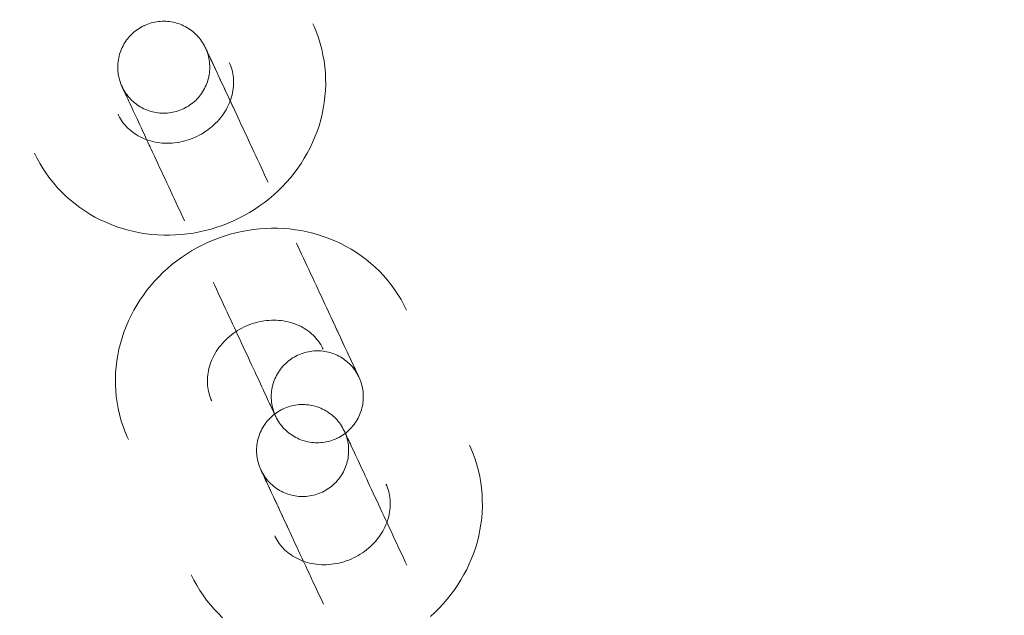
# Model space of a CAD drawing. Header units: millimetres. Extents: x -188930 to 271134, y -158090 to 283816.
# Tile 533 of 610: x 50855 to 50919, y 74468 to 74507. Entities that reach past the tile are written whole.
import ezdxf

# ---------------------------------------------------------------- set-up
doc = ezdxf.new("R2010")
doc.units = ezdxf.units.MM
doc.linetypes.add('AA_PRZERYWANA', pattern=[4, 3, -1])
doc.layers.add('A-DETL-1', color=5, linetype='AA_PRZERYWANA', lineweight=25)
doc.layers.add('I-FURN', color=30, linetype='Continuous', lineweight=9)

# ---------------------------------------------------------------- blocks, each defined once
blk = doc.blocks.new('LARSLAJ_hamak - LARSLAJ_hamak-V32-PZT-dwg')
at = {"layer": 'I-FURN', "flags": 128}
for points in [[(-292.658, 10.102), (-293.046, 10.093), (-293.434, 10.068), (-293.821, 10.026), (-294.205, 9.968), (-294.586, 9.893), (-294.964, 9.801), (-295.338, 9.694), (-295.706, 9.571), (-296.07, 9.432)], [(-301.704, -2.879), (-301.586, -3.251), (-301.455, -3.619), (-301.309, -3.981), (-301.15, -4.337), (-300.978, -4.687), (-300.792, -5.031), (-300.593, -5.366), (-300.382, -5.694), (-300.158, -6.012), (-299.922, -6.322), (-299.674, -6.622), (-299.414, -6.913), (-299.143, -7.192), (-298.861, -7.46), (-298.568, -7.717), (-298.266, -7.961), (-297.953, -8.193), (-297.632, -8.412), (-297.301, -8.617), (-296.963, -8.808), (-296.616, -8.985), (-296.263, -9.147), (-295.903, -9.294), (-295.537, -9.426), (-295.166, -9.542), (-294.791, -9.642), (-294.411, -9.726), (-294.028, -9.793), (-293.643, -9.844), (-293.256, -9.878), (-292.867, -9.896), (-292.659, -9.898)], [(-282.943, -9.899), (-282.554, -9.891), (-282.166, -9.866), (-281.78, -9.824), (-281.396, -9.765), (-281.014, -9.69), (-280.636, -9.599), (-280.263, -9.492), (-279.894, -9.368), (-279.531, -9.229), (-279.174, -9.075), (-278.824, -8.906), (-278.481, -8.723), (-278.146, -8.525), (-277.82, -8.314), (-277.502, -8.089), (-277.194, -7.851), (-276.896, -7.601), (-276.608, -7.339), (-276.331, -7.066), (-276.065, -6.781), (-275.811, -6.487), (-275.568, -6.182), (-275.338, -5.868), (-275.119, -5.545), (-274.914, -5.214), (-274.721, -4.875), (-274.542, -4.528), (-274.375, -4.175), (-274.223, -3.816), (-274.084, -3.451), (-273.958, -3.081), (-273.847, -2.707), (-273.75, -2.328), (-273.667, -1.947), (-273.598, -1.562), (-273.544, -1.175), (-273.504, -0.786), (-273.478, -0.396), (-273.467, -0.005), (-273.47, 0.386), (-273.488, 0.777), (-273.52, 1.166), (-273.567, 1.554), (-273.628, 1.941), (-273.703, 2.324), (-273.793, 2.704), (-273.897, 3.081), (-274.014, 3.453), (-274.146, 3.821), (-274.291, 4.183), (-274.45, 4.54), (-274.623, 4.89), (-274.808, 5.233), (-275.007, 5.568), (-275.218, 5.896), (-275.442, 6.215), (-275.678, 6.525), (-275.927, 6.825), (-276.186, 7.115), (-276.458, 7.394), (-276.74, 7.663), (-277.032, 7.919), (-277.335, 8.163), (-277.647, 8.395), (-277.969, 8.614), (-278.299, 8.819), (-278.638, 9.01), (-278.984, 9.187), (-279.337, 9.349), (-279.697, 9.497), (-280.063, 9.628), (-280.434, 9.744), (-280.81, 9.844), (-281.189, 9.928), (-281.572, 9.996), (-281.957, 10.047), (-282.345, 10.081), (-282.733, 10.098), (-282.942, 10.101)], [(-263.42, 7.754), (-263.809, 7.745), (-264.197, 7.72), (-264.583, 7.678), (-264.967, 7.62), (-265.349, 7.545), (-265.727, 7.453), (-266.1, 7.346), (-266.469, 7.223), (-266.832, 7.084), (-267.189, 6.93), (-267.539, 6.761), (-267.882, 6.577), (-268.217, 6.38), (-268.543, 6.168), (-268.861, 5.943), (-269.169, 5.706), (-269.467, 5.456), (-269.755, 5.194), (-270.032, 4.92), (-270.298, 4.636), (-270.552, 4.341), (-270.795, 4.036), (-271.025, 3.722), (-271.243, 3.399), (-271.449, 3.068), (-271.642, 2.729), (-271.821, 2.383), (-271.988, 2.03), (-272.14, 1.671), (-272.279, 1.306), (-272.405, 0.936), (-272.516, 0.561), (-272.613, 0.183), (-272.696, -0.199), (-272.765, -0.584), (-272.819, -0.971), (-272.859, -1.36), (-272.885, -1.75), (-272.896, -2.141), (-272.893, -2.532), (-272.875, -2.922), (-272.843, -3.312), (-272.796, -3.7), (-272.735, -4.086), (-272.66, -4.47), (-272.57, -4.85), (-272.466, -5.227), (-272.349, -5.599), (-272.217, -5.967), (-272.072, -6.329), (-271.913, -6.685), (-271.74, -7.035), (-271.555, -7.378), (-271.356, -7.714), (-271.145, -8.041), (-270.921, -8.36), (-270.684, -8.67), (-270.436, -8.97), (-270.177, -9.26), (-269.905, -9.54), (-269.623, -9.808), (-269.331, -10.065), (-269.028, -10.309), (-268.716, -10.541), (-268.394, -10.759), (-268.064, -10.965), (-267.725, -11.156), (-267.379, -11.333), (-267.026, -11.495), (-266.666, -11.642), (-266.3, -11.774), (-265.929, -11.89), (-265.553, -11.99), (-265.174, -12.074), (-264.791, -12.141), (-264.406, -12.192), (-264.018, -12.226), (-263.63, -12.244), (-263.421, -12.246)], [(-292.658, -3.898), (-292.787, -3.895), (-292.916, -3.887), (-293.045, -3.873), (-293.174, -3.853), (-293.302, -3.828), (-293.43, -3.797), (-293.557, -3.761), (-293.684, -3.718), (-293.809, -3.671), (-293.933, -3.617), (-294.056, -3.558), (-294.177, -3.493), (-294.297, -3.422), (-294.415, -3.345), (-294.531, -3.263), (-294.645, -3.175), (-294.756, -3.082), (-294.864, -2.983), (-294.97, -2.879), (-295.072, -2.77), (-295.171, -2.655), (-295.267, -2.535), (-295.358, -2.411), (-295.445, -2.282), (-295.528, -2.148), (-295.607, -2.01), (-295.68, -1.868), (-295.749, -1.721), (-295.813, -1.572), (-295.871, -1.419), (-295.924, -1.263), (-295.971, -1.104), (-296.012, -0.943), (-296.048, -0.78), (-296.077, -0.615), (-296.101, -0.448), (-296.118, -0.281), (-296.129, -0.112), (-296.134, 0.057), (-296.132, 0.226), (-296.125, 0.394), (-296.111, 0.562), (-296.091, 0.729), (-296.064, 0.895), (-296.032, 1.06), (-295.994, 1.222), (-295.95, 1.382), (-295.9, 1.539), (-295.845, 1.694), (-295.784, 1.845), (-295.718, 1.993), (-295.647, 2.138), (-295.571, 2.278), (-295.49, 2.414), (-295.405, 2.546), (-295.316, 2.673), (-295.223, 2.795), (-295.126, 2.913), (-295.025, 3.025), (-294.921, 3.132), (-294.814, 3.234), (-294.705, 3.33), (-294.592, 3.42), (-294.477, 3.506), (-294.361, 3.585), (-294.242, 3.659), (-294.121, 3.727), (-293.999, 3.789), (-293.875, 3.846), (-293.751, 3.897), (-293.625, 3.942), (-293.498, 3.982), (-293.371, 4.016), (-293.243, 4.044), (-293.114, 4.067), (-292.985, 4.084), (-292.856, 4.095), (-292.727, 4.101), (-292.658, 4.102)], [(-282.943, 4.101), (-282.813, 4.098), (-282.684, 4.089), (-282.555, 4.075), (-282.426, 4.056), (-282.298, 4.031), (-282.17, 4), (-282.043, 3.963), (-281.917, 3.921), (-281.792, 3.873), (-281.667, 3.819), (-281.544, 3.76), (-281.423, 3.695), (-281.303, 3.624), (-281.185, 3.548), (-281.069, 3.466), (-280.956, 3.378), (-280.844, 3.285), (-280.736, 3.186), (-280.63, 3.082), (-280.528, 2.972), (-280.429, 2.858), (-280.334, 2.738), (-280.242, 2.613), (-280.155, 2.484), (-280.072, 2.35), (-279.994, 2.212), (-279.92, 2.07), (-279.851, 1.924), (-279.788, 1.774), (-279.729, 1.621), (-279.677, 1.465), (-279.629, 1.307), (-279.588, 1.146), (-279.553, 0.982), (-279.523, 0.817), (-279.5, 0.651), (-279.482, 0.483), (-279.471, 0.315), (-279.467, 0.146), (-279.468, -0.023), (-279.476, -0.192), (-279.49, -0.36), (-279.51, -0.527), (-279.536, -0.693), (-279.568, -0.857), (-279.607, -1.019), (-279.651, -1.18), (-279.7, -1.337), (-279.756, -1.492), (-279.817, -1.643), (-279.883, -1.791), (-279.954, -1.935), (-280.03, -2.076), (-280.11, -2.212), (-280.195, -2.343), (-280.284, -2.471), (-280.378, -2.593), (-280.475, -2.71), (-280.575, -2.822), (-280.679, -2.929), (-280.786, -3.031), (-280.896, -3.127), (-281.008, -3.218), (-281.123, -3.303), (-281.24, -3.383), (-281.359, -3.456), (-281.479, -3.525), (-281.601, -3.587), (-281.725, -3.644), (-281.85, -3.695), (-281.975, -3.74), (-282.102, -3.78), (-282.23, -3.813), (-282.358, -3.842), (-282.486, -3.864), (-282.615, -3.881), (-282.744, -3.893), (-282.873, -3.899), (-282.943, -3.899)], [(-288.386, 3.102), (-288.403, 3.102), (-288.431, 3.102), (-288.47, 3.102), (-288.52, 3.102), (-288.581, 3.102), (-288.653, 3.102), (-288.736, 3.102), (-288.829, 3.102), (-288.933, 3.102), (-289.047, 3.102), (-289.172, 3.102), (-289.306, 3.102), (-289.45, 3.102), (-289.603, 3.102), (-289.766, 3.102), (-289.938, 3.102), (-290.118, 3.102), (-290.307, 3.102), (-290.504, 3.102), (-290.708, 3.102), (-290.921, 3.102), (-291.14, 3.102), (-291.366, 3.102), (-291.599, 3.102), (-291.837, 3.102), (-292.081, 3.102), (-292.331, 3.102), (-292.585, 3.102), (-292.844, 3.102), (-293.107, 3.102), (-293.374, 3.102), (-293.643, 3.102), (-293.916, 3.102), (-294.191, 3.102), (-294.468, 3.102), (-294.746, 3.102), (-295.025, 3.102), (-295.305, 3.102), (-295.585, 3.102), (-295.865, 3.102), (-296.144, 3.102), (-296.421, 3.102), (-296.697, 3.102), (-296.971, 3.102), (-297.242, 3.102), (-297.511, 3.102), (-297.776, 3.102), (-298.037, 3.103)], [(-292.724, 3.103), (-292.468, 3.102), (-292.215, 3.102), (-291.968, 3.102), (-291.727, 3.102), (-291.491, 3.102), (-291.261, 3.102), (-291.038, 3.102), (-290.822, 3.102), (-290.613, 3.102), (-290.412, 3.102), (-290.219, 3.102), (-290.034, 3.102), (-289.857, 3.102), (-289.69, 3.102), (-289.531, 3.102), (-289.382, 3.102), (-289.243, 3.102), (-289.113, 3.102), (-288.994, 3.102), (-288.884, 3.102), (-288.785, 3.102), (-288.697, 3.102), (-288.619, 3.102), (-288.552, 3.102), (-288.496, 3.102), (-288.451, 3.102), (-288.417, 3.102), (-288.394, 3.102)], [(-291.381, 0.102), (-291.378, 0.222), (-291.371, 0.342), (-291.359, 0.461), (-291.343, 0.58), (-291.321, 0.698), (-291.295, 0.815), (-291.264, 0.931), (-291.229, 1.046), (-291.188, 1.159), (-291.144, 1.27), (-291.095, 1.38), (-291.042, 1.487), (-290.984, 1.593), (-290.923, 1.696), (-290.857, 1.796), (-290.787, 1.894), (-290.713, 1.988), (-290.636, 2.08), (-290.555, 2.169), (-290.471, 2.254), (-290.383, 2.336), (-290.292, 2.414), (-290.198, 2.489), (-290.101, 2.56), (-290.002, 2.626), (-289.899, 2.689), (-289.795, 2.748), (-289.688, 2.802), (-289.579, 2.852), (-289.468, 2.898), (-289.355, 2.939), (-289.241, 2.976), (-289.125, 3.008), (-289.008, 3.035), (-288.891, 3.058), (-288.772, 3.076), (-288.653, 3.09), (-288.533, 3.098), (-288.413, 3.102), (-288.381, 3.102)], [(-288.381, 3.102), (-288.261, 3.099), (-288.141, 3.092), (-288.021, 3.08), (-287.903, 3.063), (-287.785, 3.042), (-287.668, 3.016), (-287.552, 2.985), (-287.437, 2.949), (-287.324, 2.909), (-287.212, 2.865), (-287.103, 2.816), (-286.995, 2.763), (-286.89, 2.705), (-286.787, 2.643), (-286.687, 2.578), (-286.589, 2.508), (-286.494, 2.434), (-286.403, 2.357), (-286.314, 2.276), (-286.229, 2.192), (-286.147, 2.104), (-286.069, 2.013), (-285.994, 1.919), (-285.923, 1.822), (-285.856, 1.723), (-285.794, 1.62), (-285.735, 1.516), (-285.68, 1.409), (-285.63, 1.3), (-285.585, 1.189), (-285.543, 1.076), (-285.507, 0.962), (-285.475, 0.846), (-285.447, 0.729), (-285.425, 0.611), (-285.406, 0.493), (-285.393, 0.374), (-285.385, 0.254), (-285.381, 0.134), (-285.381, 0.102)], [(-263.42, -6.246), (-263.55, -6.243), (-263.679, -6.235), (-263.808, -6.221), (-263.937, -6.201), (-264.065, -6.176), (-264.193, -6.145), (-264.32, -6.109), (-264.446, -6.066), (-264.571, -6.018), (-264.696, -5.965), (-264.818, -5.906), (-264.94, -5.84), (-265.06, -5.77), (-265.178, -5.693), (-265.294, -5.611), (-265.407, -5.523), (-265.518, -5.43), (-265.627, -5.331), (-265.732, -5.227), (-265.835, -5.118), (-265.934, -5.003), (-266.029, -4.883), (-266.121, -4.759), (-266.208, -4.629), (-266.291, -4.496), (-266.369, -4.358), (-266.443, -4.215), (-266.512, -4.069), (-266.575, -3.92), (-266.634, -3.767), (-266.686, -3.611), (-266.734, -3.452), (-266.775, -3.291), (-266.81, -3.128), (-266.84, -2.963), (-266.863, -2.796), (-266.881, -2.629), (-266.892, -2.46), (-266.896, -2.291), (-266.895, -2.122), (-266.887, -1.954), (-266.873, -1.786), (-266.853, -1.618), (-266.827, -1.453), (-266.795, -1.288), (-266.756, -1.126), (-266.712, -0.966), (-266.663, -0.809), (-266.607, -0.654), (-266.546, -0.502), (-266.48, -0.355), (-266.409, -0.21), (-266.333, -0.07), (-266.253, 0.066), (-266.168, 0.198), (-266.078, 0.325), (-265.985, 0.447), (-265.888, 0.565), (-265.788, 0.677), (-265.684, 0.784), (-265.577, 0.886), (-265.467, 0.982), (-265.355, 1.073), (-265.24, 1.158), (-265.123, 1.237), (-265.004, 1.311), (-264.884, 1.379), (-264.761, 1.441), (-264.638, 1.498), (-264.513, 1.549), (-264.387, 1.594), (-264.261, 1.634), (-264.133, 1.668), (-264.005, 1.696), (-263.877, 1.719), (-263.748, 1.736), (-263.619, 1.747), (-263.49, 1.753), (-263.42, 1.754)], [(-288.607, -2.243), (-288.605, -2.123), (-288.598, -2.004), (-288.586, -1.884), (-288.569, -1.765), (-288.548, -1.647), (-288.521, -1.53), (-288.49, -1.414), (-288.455, -1.3), (-288.415, -1.187), (-288.37, -1.075), (-288.322, -0.966), (-288.268, -0.858), (-288.211, -0.753), (-288.149, -0.65), (-288.083, -0.549), (-288.014, -0.452), (-287.94, -0.357), (-287.863, -0.265), (-287.782, -0.177), (-287.697, -0.091), (-287.61, -0.01), (-287.519, 0.069), (-287.425, 0.143), (-287.328, 0.214), (-287.228, 0.281), (-287.126, 0.344), (-287.021, 0.402), (-286.914, 0.457), (-286.805, 0.507), (-286.694, 0.553), (-286.582, 0.594), (-286.467, 0.63), (-286.352, 0.663), (-286.235, 0.69), (-286.117, 0.713), (-285.998, 0.731), (-285.879, 0.744), (-285.759, 0.752), (-285.64, 0.756), (-285.607, 0.756)], [(-285.607, 0.756), (-285.487, 0.754), (-285.367, 0.747), (-285.248, 0.735), (-285.129, 0.718), (-285.011, 0.696), (-284.894, 0.67), (-284.778, 0.639), (-284.663, 0.604), (-284.55, 0.564), (-284.439, 0.519), (-284.329, 0.47), (-284.222, 0.417), (-284.117, 0.36), (-284.014, 0.298), (-283.913, 0.232), (-283.816, 0.162), (-283.721, 0.089), (-283.629, 0.012), (-283.54, -0.069), (-283.455, -0.154), (-283.373, -0.241), (-283.295, -0.332), (-283.22, -0.426), (-283.15, -0.523), (-283.083, -0.623), (-283.02, -0.725), (-282.961, -0.83), (-282.907, -0.937), (-282.857, -1.046), (-282.811, -1.157), (-282.77, -1.27), (-282.733, -1.384), (-282.701, -1.499), (-282.674, -1.616), (-282.651, -1.734), (-282.633, -1.853), (-282.62, -1.972), (-282.611, -2.092), (-282.608, -2.212), (-282.607, -2.244)], [(-275.951, 0.756), (-276.212, 0.756), (-276.477, 0.756), (-276.745, 0.756), (-277.017, 0.756), (-277.291, 0.756), (-277.567, 0.756), (-277.844, 0.756), (-278.123, 0.756), (-278.403, 0.756), (-278.683, 0.756), (-278.963, 0.756), (-279.242, 0.756), (-279.52, 0.756), (-279.797, 0.756), (-280.072, 0.756), (-280.344, 0.756), (-280.614, 0.756), (-280.881, 0.756), (-281.144, 0.756), (-281.402, 0.756), (-281.657, 0.756), (-281.906, 0.756), (-282.151, 0.756), (-282.389, 0.756), (-282.622, 0.756), (-282.848, 0.756), (-283.067, 0.756), (-283.279, 0.756), (-283.484, 0.756), (-283.681, 0.756), (-283.87, 0.756), (-284.05, 0.756), (-284.222, 0.756), (-284.384, 0.756), (-284.538, 0.756), (-284.682, 0.756), (-284.816, 0.756), (-284.94, 0.756), (-285.055, 0.756), (-285.158, 0.756), (-285.252, 0.756), (-285.335, 0.756), (-285.406, 0.756), (-285.468, 0.756), (-285.518, 0.756), (-285.557, 0.756), (-285.585, 0.756), (-285.602, 0.756)], [(-285.602, 0.756), (-285.585, 0.756), (-285.557, 0.756), (-285.518, 0.756), (-285.468, 0.756), (-285.406, 0.756), (-285.335, 0.756), (-285.252, 0.756), (-285.158, 0.756), (-285.055, 0.756), (-284.94, 0.756), (-284.816, 0.756), (-284.682, 0.756), (-284.538, 0.756), (-284.384, 0.756), (-284.222, 0.756), (-284.05, 0.756), (-283.87, 0.756), (-283.681, 0.756), (-283.484, 0.756), (-283.279, 0.756), (-283.067, 0.756), (-282.848, 0.756), (-282.622, 0.756), (-282.389, 0.756), (-282.151, 0.756), (-281.906, 0.756), (-281.657, 0.756), (-281.402, 0.756), (-281.263, 0.756)], [(-271.549, 0.755), (-271.287, 0.755), (-271.023, 0.755), (-270.754, 0.755), (-270.483, 0.754), (-270.209, 0.754), (-269.933, 0.754), (-269.655, 0.754), (-269.376, 0.754), (-269.097, 0.754), (-268.817, 0.754), (-268.537, 0.754), (-268.258, 0.754), (-267.979, 0.754), (-267.703, 0.754), (-267.428, 0.754), (-267.155, 0.754), (-266.885, 0.754), (-266.619, 0.754), (-266.356, 0.754), (-266.097, 0.754), (-265.843, 0.754), (-265.593, 0.754), (-265.349, 0.754), (-265.11, 0.754), (-264.878, 0.754), (-264.652, 0.754), (-264.432, 0.754), (-264.22, 0.754), (-264.015, 0.754), (-263.819, 0.754), (-263.63, 0.754), (-263.449, 0.754), (-263.278, 0.754), (-263.115, 0.754), (-262.962, 0.754), (-262.818, 0.754), (-262.683, 0.754), (-262.559, 0.754), (-262.445, 0.754), (-262.341, 0.754), (-262.248, 0.754), (-262.165, 0.754), (-262.093, 0.754), (-262.032, 0.754), (-261.982, 0.754), (-261.943, 0.754), (-261.915, 0.754), (-261.898, 0.754)], [(-261.898, 0.754), (-261.915, 0.754), (-261.943, 0.754), (-261.982, 0.754), (-262.032, 0.754), (-262.093, 0.754), (-262.165, 0.754), (-262.248, 0.754), (-262.341, 0.754), (-262.445, 0.754), (-262.559, 0.754), (-262.683, 0.754), (-262.818, 0.754), (-262.962, 0.754), (-263.115, 0.754), (-263.278, 0.754), (-263.449, 0.754), (-263.63, 0.754), (-263.819, 0.754), (-264.015, 0.754), (-264.22, 0.754), (-264.432, 0.754), (-264.652, 0.754), (-264.878, 0.754), (-265.11, 0.754), (-265.349, 0.755), (-265.593, 0.755), (-265.843, 0.755), (-266.097, 0.755), (-266.236, 0.755)], [(-264.893, -2.246), (-264.89, -2.126), (-264.883, -2.006), (-264.871, -1.887), (-264.854, -1.768), (-264.833, -1.65), (-264.807, -1.533), (-264.776, -1.417), (-264.74, -1.302), (-264.7, -1.189), (-264.656, -1.078), (-264.607, -0.968), (-264.554, -0.86), (-264.496, -0.755), (-264.434, -0.652), (-264.369, -0.552), (-264.299, -0.454), (-264.225, -0.359), (-264.148, -0.268), (-264.067, -0.179), (-263.983, -0.094), (-263.895, -0.012), (-263.804, 0.066), (-263.71, 0.141), (-263.613, 0.212), (-263.513, 0.279), (-263.411, 0.341), (-263.306, 0.4), (-263.199, 0.454), (-263.09, 0.504), (-262.98, 0.55), (-262.867, 0.591), (-262.753, 0.628), (-262.637, 0.66), (-262.52, 0.688), (-262.402, 0.71), (-262.284, 0.728), (-262.164, 0.742), (-262.045, 0.75), (-261.925, 0.754), (-261.892, 0.754)], [(-261.892, 0.754), (-261.772, 0.752), (-261.653, 0.744), (-261.533, 0.732), (-261.414, 0.716), (-261.296, 0.694), (-261.179, 0.668), (-261.063, 0.637), (-260.949, 0.602), (-260.836, 0.562), (-260.724, 0.517), (-260.615, 0.468), (-260.507, 0.415), (-260.402, 0.357), (-260.299, 0.296), (-260.199, 0.23), (-260.101, 0.16), (-260.006, 0.086), (-259.914, 0.009), (-259.826, -0.072), (-259.74, -0.156), (-259.659, -0.244), (-259.58, -0.335), (-259.506, -0.429), (-259.435, -0.526), (-259.368, -0.625), (-259.305, -0.728), (-259.247, -0.832), (-259.192, -0.939), (-259.142, -1.048), (-259.096, -1.159), (-259.055, -1.272), (-259.019, -1.386), (-258.986, -1.502), (-258.959, -1.619), (-258.936, -1.736), (-258.918, -1.855), (-258.905, -1.974), (-258.897, -2.094), (-258.893, -2.214), (-258.893, -2.246)], [(-288.381, -2.898), (-288.501, -2.896), (-288.621, -2.889), (-288.74, -2.877), (-288.859, -2.86), (-288.977, -2.838), (-289.094, -2.812), (-289.21, -2.781), (-289.325, -2.746), (-289.438, -2.706), (-289.549, -2.661), (-289.659, -2.612), (-289.766, -2.559), (-289.872, -2.501), (-289.975, -2.44), (-290.075, -2.374), (-290.173, -2.304), (-290.268, -2.231), (-290.359, -2.153), (-290.448, -2.072), (-290.533, -1.988), (-290.615, -1.9), (-290.693, -1.809), (-290.768, -1.715), (-290.839, -1.618), (-290.905, -1.519), (-290.968, -1.417), (-291.027, -1.312), (-291.081, -1.205), (-291.131, -1.096), (-291.177, -0.985), (-291.218, -0.872), (-291.255, -0.758), (-291.287, -0.642), (-291.315, -0.526), (-291.337, -0.408), (-291.355, -0.289), (-291.369, -0.17), (-291.377, -0.05), (-291.381, 0.07), (-291.381, 0.102)], [(-285.381, 0.102), (-285.383, -0.018), (-285.391, -0.138), (-285.403, -0.258), (-285.419, -0.376), (-285.441, -0.494), (-285.467, -0.612), (-285.498, -0.727), (-285.533, -0.842), (-285.573, -0.955), (-285.618, -1.067), (-285.667, -1.176), (-285.72, -1.284), (-285.778, -1.389), (-285.839, -1.492), (-285.905, -1.592), (-285.975, -1.69), (-286.048, -1.785), (-286.126, -1.877), (-286.207, -1.965), (-286.291, -2.05), (-286.379, -2.132), (-286.47, -2.211), (-286.564, -2.285), (-286.661, -2.356), (-286.76, -2.423), (-286.862, -2.486), (-286.967, -2.544), (-287.074, -2.599), (-287.183, -2.649), (-287.294, -2.694), (-287.407, -2.736), (-287.521, -2.772), (-287.637, -2.804), (-287.753, -2.832), (-287.871, -2.855), (-287.99, -2.873), (-288.109, -2.886), (-288.229, -2.894), (-288.349, -2.898), (-288.381, -2.898)], [(-285.608, -5.244), (-285.728, -5.241), (-285.847, -5.234), (-285.967, -5.222), (-286.086, -5.205), (-286.204, -5.184), (-286.321, -5.158), (-286.437, -5.127), (-286.551, -5.091), (-286.664, -5.051), (-286.776, -5.007), (-286.885, -4.958), (-286.993, -4.905), (-287.098, -4.847), (-287.201, -4.785), (-287.302, -4.72), (-287.399, -4.65), (-287.494, -4.576), (-287.586, -4.499), (-287.674, -4.418), (-287.76, -4.334), (-287.842, -4.246), (-287.92, -4.155), (-287.994, -4.061), (-288.065, -3.964), (-288.132, -3.864), (-288.195, -3.762), (-288.253, -3.657), (-288.308, -3.55), (-288.358, -3.441), (-288.404, -3.33), (-288.445, -3.218), (-288.482, -3.104), (-288.514, -2.988), (-288.541, -2.871), (-288.564, -2.753), (-288.582, -2.635), (-288.595, -2.515), (-288.604, -2.396), (-288.607, -2.276), (-288.607, -2.243)], [(-282.607, -2.244), (-282.61, -2.364), (-282.617, -2.484), (-282.629, -2.603), (-282.646, -2.722), (-282.667, -2.84), (-282.693, -2.957), (-282.724, -3.073), (-282.76, -3.188), (-282.8, -3.301), (-282.844, -3.412), (-282.893, -3.522), (-282.947, -3.629), (-283.004, -3.735), (-283.066, -3.837), (-283.132, -3.938), (-283.201, -4.035), (-283.275, -4.13), (-283.352, -4.222), (-283.433, -4.311), (-283.517, -4.396), (-283.605, -4.478), (-283.696, -4.556), (-283.79, -4.631), (-283.887, -4.701), (-283.987, -4.768), (-284.089, -4.831), (-284.194, -4.89), (-284.301, -4.944), (-284.41, -4.994), (-284.521, -5.04), (-284.633, -5.081), (-284.748, -5.118), (-284.863, -5.15), (-284.98, -5.177), (-285.098, -5.2), (-285.216, -5.218), (-285.336, -5.231), (-285.455, -5.24), (-285.575, -5.243), (-285.608, -5.244)], [(-261.893, -5.246), (-262.013, -5.244), (-262.133, -5.236), (-262.252, -5.224), (-262.371, -5.208), (-262.489, -5.186), (-262.606, -5.16), (-262.722, -5.129), (-262.837, -5.094), (-262.95, -5.054), (-263.061, -5.009), (-263.171, -4.96), (-263.278, -4.907), (-263.384, -4.849), (-263.486, -4.788), (-263.587, -4.722), (-263.685, -4.652), (-263.779, -4.579), (-263.871, -4.501), (-263.96, -4.42), (-264.045, -4.336), (-264.127, -4.248), (-264.205, -4.157), (-264.28, -4.063), (-264.35, -3.966), (-264.417, -3.867), (-264.48, -3.764), (-264.539, -3.66), (-264.593, -3.553), (-264.643, -3.444), (-264.689, -3.333), (-264.73, -3.22), (-264.767, -3.106), (-264.799, -2.99), (-264.826, -2.873), (-264.849, -2.756), (-264.867, -2.637), (-264.88, -2.518), (-264.889, -2.398), (-264.893, -2.278), (-264.893, -2.246)], [(-258.893, -2.246), (-258.895, -2.366), (-258.902, -2.486), (-258.914, -2.605), (-258.931, -2.724), (-258.953, -2.842), (-258.979, -2.959), (-259.01, -3.075), (-259.045, -3.19), (-259.085, -3.303), (-259.13, -3.415), (-259.179, -3.524), (-259.232, -3.632), (-259.289, -3.737), (-259.351, -3.84), (-259.417, -3.94), (-259.487, -4.038), (-259.56, -4.133), (-259.637, -4.224), (-259.718, -4.313), (-259.803, -4.398), (-259.891, -4.48), (-259.981, -4.558), (-260.075, -4.633), (-260.172, -4.704), (-260.272, -4.771), (-260.374, -4.833), (-260.479, -4.892), (-260.586, -4.946), (-260.695, -4.997), (-260.806, -5.042), (-260.919, -5.084), (-261.033, -5.12), (-261.148, -5.152), (-261.265, -5.18), (-261.383, -5.202), (-261.502, -5.22), (-261.621, -5.234), (-261.741, -5.242), (-261.861, -5.246), (-261.893, -5.246)], [(-298.037, -2.897), (-297.776, -2.898), (-297.511, -2.898), (-297.243, -2.898), (-296.972, -2.898), (-296.698, -2.898), (-296.422, -2.898), (-296.144, -2.898), (-295.865, -2.898), (-295.586, -2.898), (-295.306, -2.898), (-295.026, -2.898), (-294.747, -2.898), (-294.468, -2.898), (-294.191, -2.898), (-293.917, -2.898), (-293.644, -2.898), (-293.374, -2.898), (-293.108, -2.898), (-292.845, -2.898), (-292.586, -2.898), (-292.331, -2.898), (-292.082, -2.898), (-291.838, -2.898), (-291.599, -2.898), (-291.367, -2.898), (-291.14, -2.898), (-290.921, -2.898), (-290.709, -2.898), (-290.504, -2.898), (-290.307, -2.898), (-290.119, -2.898), (-289.938, -2.898), (-289.767, -2.898), (-289.604, -2.898), (-289.45, -2.898), (-289.306, -2.898), (-289.172, -2.898), (-289.048, -2.898), (-288.934, -2.898), (-288.83, -2.898), (-288.737, -2.898), (-288.654, -2.898), (-288.582, -2.898), (-288.521, -2.898), (-288.471, -2.898), (-288.432, -2.898), (-288.404, -2.898), (-288.387, -2.898)], [(-288.387, -2.898), (-288.404, -2.898), (-288.432, -2.898), (-288.471, -2.898), (-288.521, -2.898), (-288.582, -2.898), (-288.654, -2.898), (-288.737, -2.898), (-288.83, -2.898), (-288.934, -2.898), (-289.048, -2.898), (-289.172, -2.898), (-289.306, -2.898), (-289.45, -2.898), (-289.604, -2.898), (-289.767, -2.898), (-289.938, -2.898), (-290.119, -2.898), (-290.307, -2.898), (-290.504, -2.898), (-290.709, -2.898), (-290.921, -2.898), (-291.14, -2.898), (-291.367, -2.898), (-291.599, -2.898), (-291.838, -2.898), (-292.082, -2.898), (-292.331, -2.898), (-292.586, -2.898), (-292.725, -2.897)], [(-285.602, -5.244), (-285.585, -5.244), (-285.557, -5.244), (-285.518, -5.244), (-285.468, -5.244), (-285.407, -5.244), (-285.335, -5.244), (-285.252, -5.244), (-285.159, -5.244), (-285.055, -5.244), (-284.941, -5.244), (-284.817, -5.244), (-284.682, -5.244), (-284.538, -5.244), (-284.385, -5.244), (-284.222, -5.244), (-284.051, -5.244), (-283.87, -5.244), (-283.682, -5.244), (-283.485, -5.244), (-283.28, -5.244), (-283.068, -5.244), (-282.848, -5.244), (-282.622, -5.244), (-282.39, -5.244), (-282.151, -5.244), (-281.907, -5.244), (-281.657, -5.244), (-281.403, -5.244), (-281.144, -5.244), (-280.881, -5.244), (-280.615, -5.244), (-280.345, -5.244), (-280.072, -5.244), (-279.797, -5.244), (-279.521, -5.244), (-279.242, -5.244), (-278.963, -5.244), (-278.683, -5.244), (-278.403, -5.244), (-278.124, -5.244), (-277.845, -5.244), (-277.567, -5.244), (-277.291, -5.244), (-277.017, -5.244), (-276.746, -5.244), (-276.478, -5.244), (-276.213, -5.244), (-275.952, -5.244)], [(-281.264, -5.244), (-281.521, -5.244), (-281.773, -5.244), (-282.02, -5.244), (-282.262, -5.244), (-282.498, -5.244), (-282.727, -5.244), (-282.95, -5.244), (-283.166, -5.244), (-283.375, -5.244), (-283.576, -5.244), (-283.769, -5.244), (-283.954, -5.244), (-284.131, -5.244), (-284.298, -5.244), (-284.457, -5.244), (-284.606, -5.244), (-284.745, -5.244), (-284.875, -5.244), (-284.995, -5.244), (-285.104, -5.244), (-285.203, -5.244), (-285.292, -5.244), (-285.37, -5.244), (-285.437, -5.244), (-285.493, -5.244), (-285.538, -5.244), (-285.572, -5.244), (-285.594, -5.244)], [(-261.899, -5.246), (-261.915, -5.246), (-261.943, -5.246), (-261.982, -5.246), (-262.033, -5.246), (-262.094, -5.246), (-262.166, -5.246), (-262.248, -5.246), (-262.342, -5.246), (-262.446, -5.246), (-262.56, -5.246), (-262.684, -5.246), (-262.818, -5.246), (-262.962, -5.246), (-263.116, -5.246), (-263.278, -5.246), (-263.45, -5.246), (-263.63, -5.246), (-263.819, -5.246), (-264.016, -5.246), (-264.221, -5.246), (-264.433, -5.246), (-264.652, -5.246), (-264.878, -5.246), (-265.111, -5.246), (-265.349, -5.246), (-265.594, -5.246), (-265.843, -5.246), (-266.098, -5.246), (-266.356, -5.246), (-266.619, -5.246), (-266.886, -5.246), (-267.156, -5.246), (-267.428, -5.246), (-267.703, -5.246), (-267.98, -5.246), (-268.258, -5.246), (-268.538, -5.246), (-268.817, -5.246), (-269.097, -5.246), (-269.377, -5.246), (-269.656, -5.246), (-269.934, -5.246), (-270.21, -5.246), (-270.483, -5.246), (-270.755, -5.245), (-271.023, -5.245), (-271.288, -5.245), (-271.549, -5.245)], [(-266.237, -5.245), (-265.98, -5.245), (-265.728, -5.245), (-265.481, -5.245), (-265.239, -5.246), (-265.003, -5.246), (-264.773, -5.246), (-264.55, -5.246), (-264.334, -5.246), (-264.126, -5.246), (-263.924, -5.246), (-263.731, -5.246), (-263.546, -5.246), (-263.37, -5.246), (-263.202, -5.246), (-263.044, -5.246), (-262.895, -5.246), (-262.755, -5.246), (-262.626, -5.246), (-262.506, -5.246), (-262.396, -5.246), (-262.297, -5.246), (-262.209, -5.246), (-262.131, -5.246), (-262.064, -5.246), (-262.008, -5.246), (-261.963, -5.246), (-261.929, -5.246), (-261.906, -5.246)]]:
    blk.add_lwpolyline(points, dxfattribs=at)

msp = doc.modelspace()

# ---------------------------------------------------------------- linework, layer by layer
at = {"layer": 'A-DETL-1'}
msp.add_arc((41477.345, 67739.671), 13801.495, 353.4957032, 77.1828573, dxfattribs=at)

# ---------------------------------------------------------------- block references
at = {"layer": 'I-FURN', "rotation": 114.9659055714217}
msp.add_blockref('LARSLAJ_hamak - LARSLAJ_hamak-V32-PZT-dwg', (50752.094, 74740.314), dxfattribs=at)

doc.saveas('drawing.dxf')
